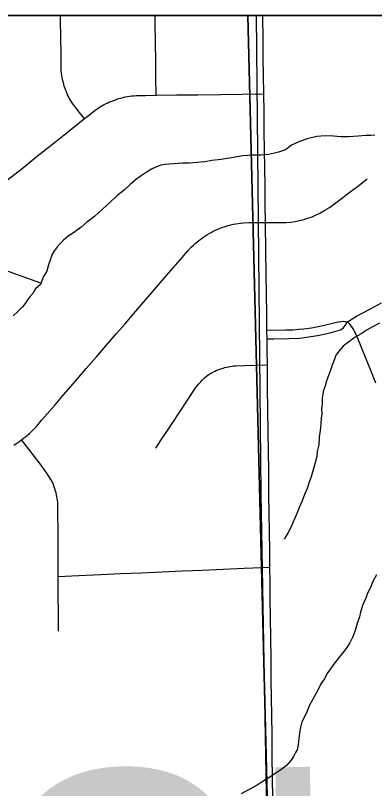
# Model space of a CAD drawing. Extents: x 0 to 34, y 0 to 22.
# Drawn here: x 6.6055 to 6.7282, y 20.6357 to 20.9 of the extents above; entities that cross this region are included whole.
import ezdxf

# ---------------------------------------------------------------- set-up
doc = ezdxf.new("R2010")
doc.units = 0
for name, color, linetype in [('Default', 7, 'Continuous'), ('GM_X_City_Street', 7, 'Continuous'), ('GM_X_County_Road', 7, 'Continuous'), ('GM_X_County_Text', 7, 'Continuous'), ('GM_X_Minor_River', 7, 'Continuous'), ('GM_X_Rail_Line_Text', 7, 'Continuous'), ('GM_X_Unincorporated', 7, 'Continuous'), ('SH_Data', 7, 'Continuous')]:
    doc.layers.add(name, color=color, linetype=linetype)

msp = doc.modelspace()

# ---------------------------------------------------------------- linework, layer by layer
at = {"layer": 'Default'}
msp.add_lwpolyline([(7.22835, 20.9), (6.68775, 20.9), (6.6894, 20.73639), (6.69393, 20.48091), (6.99637, 20.48653), (7.23495, 20.49208)], close=True, dxfattribs=at)
at = {"layer": 'GM_X_City_Street'}
for points in [[(6.62903, 20.86472), (6.6273, 20.86693), (6.62561, 20.86908), (6.62523, 20.8696), (6.62487, 20.87012), (6.62452, 20.87066), (6.62419, 20.8712), (6.62387, 20.87176), (6.62357, 20.87233), (6.6233, 20.8729), (6.62298, 20.87361), (6.62269, 20.87434), (6.62242, 20.87507), (6.62217, 20.8758), (6.62195, 20.87655), (6.62174, 20.8773), (6.62156, 20.87805), (6.62142, 20.87878), (6.62131, 20.8795), (6.62122, 20.88024), (6.62115, 20.88097), (6.62109, 20.88238), (6.62105, 20.88652), (6.62099, 20.89235), (6.62092, 20.8984), (6.62091, 20.9)], [(6.65353, 20.87275), (6.65347, 20.87895), (6.65341, 20.88453), (6.65334, 20.8907), (6.65328, 20.89709), (6.65325, 20.9)], [(6.60275, 20.84376), (6.60771, 20.84772), (6.61305, 20.85197), (6.61871, 20.85649), (6.62384, 20.86058), (6.62903, 20.86472), (6.6309, 20.86618), (6.63272, 20.86761), (6.63328, 20.868), (6.63384, 20.86838), (6.63441, 20.86874), (6.635, 20.86909), (6.6356, 20.86942), (6.6362, 20.86973), (6.63681, 20.87003), (6.63743, 20.87031), (6.63806, 20.87056), (6.6394, 20.87108), (6.64011, 20.87133), (6.64083, 20.87156), (6.64155, 20.87177), (6.64228, 20.87195), (6.64302, 20.87212), (6.64376, 20.87226), (6.64451, 20.87238), (6.64525, 20.87248), (6.646, 20.87255), (6.64675, 20.87261), (6.64991, 20.87267), (6.65353, 20.87275), (6.66059, 20.87283), (6.6678, 20.87291), (6.67557, 20.873), (6.68301, 20.87308), (6.69038, 20.87316)], [(6.69096, 20.82917), (6.698, 20.82924), (6.69962, 20.82937), (6.7011, 20.82957), (6.70256, 20.82986), (6.70401, 20.83021), (6.70547, 20.83066), (6.70689, 20.8312), (6.70831, 20.83182), (6.70979, 20.83255), (6.71123, 20.83338), (6.71281, 20.83439), (6.7137, 20.835), (6.71457, 20.83562), (6.71543, 20.83626), (6.71841, 20.83857), (6.7199, 20.83971), (6.72239, 20.84156), (6.7257, 20.84412)], [(6.60495, 20.75308), (6.60562, 20.75352), (6.60629, 20.75397), (6.60694, 20.75443), (6.60758, 20.75491), (6.60826, 20.75543), (6.60893, 20.75596), (6.60959, 20.75651), (6.61023, 20.75708), (6.61086, 20.75766), (6.61147, 20.75826), (6.61207, 20.75887), (6.61265, 20.7595), (6.61322, 20.76014), (6.61378, 20.76079), (6.61431, 20.76146), (6.61645, 20.76394), (6.61901, 20.76691), (6.62193, 20.77028), (6.626, 20.775), (6.62968, 20.77926), (6.63313, 20.78325), (6.6365, 20.78716), (6.6399, 20.7911), (6.64292, 20.79459), (6.64597, 20.79812), (6.64939, 20.80208), (6.65249, 20.80567), (6.65566, 20.80934), (6.6586, 20.81275), (6.6618, 20.81645), (6.66445, 20.81952), (6.66569, 20.82089), (6.6663, 20.82146), (6.66692, 20.82201), (6.66755, 20.82254), (6.6682, 20.82306), (6.66886, 20.82356), (6.66954, 20.82404), (6.67023, 20.82451), (6.67093, 20.82496), (6.67164, 20.82539), (6.67236, 20.8258), (6.67309, 20.82619), (6.67383, 20.82656), (6.67466, 20.82692), (6.67551, 20.82726), (6.67637, 20.82757), (6.67724, 20.82786), (6.67812, 20.82813), (6.679, 20.82838), (6.67991, 20.82861), (6.68077, 20.82875), (6.68162, 20.82888), (6.68246, 20.82897), (6.6833, 20.82905), (6.68535, 20.82915), (6.69096, 20.82917)], [(6.71901, 20.79525), (6.72208, 20.79723), (6.72685, 20.79974), (6.73057, 20.80178)], [(6.69143, 20.79238), (6.6979, 20.79248), (6.70027, 20.79256), (6.70236, 20.79274), (6.70407, 20.79289), (6.70667, 20.79324), (6.70892, 20.79366), (6.71113, 20.79415), (6.71345, 20.79468), (6.7158, 20.79529), (6.7176, 20.79547), (6.71901, 20.79525)], [(6.69147, 20.78942), (6.69385, 20.78947), (6.6991, 20.78951), (6.7027, 20.78967), (6.70574, 20.79007), (6.70939, 20.79068), (6.71341, 20.79163), (6.71662, 20.79251), (6.71746, 20.79313), (6.71822, 20.79401), (6.71901, 20.79525)], [(6.72863, 20.77426), (6.72702, 20.77855), (6.72206, 20.79071), (6.72096, 20.7929), (6.7199, 20.79438), (6.71901, 20.79525)], [(6.65345, 20.75199), (6.65533, 20.75484), (6.65721, 20.75771), (6.65925, 20.76082), (6.66168, 20.76452), (6.66401, 20.76807), (6.66601, 20.77111), (6.66641, 20.77172), (6.66682, 20.77232), (6.66724, 20.7729), (6.66769, 20.77347), (6.66815, 20.77403), (6.6688, 20.77473), (6.66946, 20.7754), (6.67013, 20.77605), (6.6708, 20.77666), (6.67123, 20.77697), (6.6717, 20.7773), (6.67219, 20.7776), (6.67269, 20.77789), (6.67319, 20.77816), (6.67371, 20.77842), (6.67424, 20.77866), (6.67477, 20.77887), (6.6753, 20.77908), (6.67647, 20.77945), (6.67707, 20.77962), (6.67768, 20.77977), (6.6783, 20.7799), (6.67891, 20.78001), (6.67953, 20.78009), (6.68015, 20.78016), (6.68078, 20.7802), (6.6839, 20.78029), (6.68783, 20.7804), (6.69159, 20.7805)], [(6.62019, 20.68945), (6.62012, 20.70821), (6.62008, 20.71427), (6.62005, 20.72011), (6.6199, 20.7336), (6.61983, 20.73424), (6.61974, 20.73487), (6.61963, 20.73551), (6.6195, 20.73614), (6.61936, 20.73677), (6.61919, 20.73739), (6.61895, 20.73818), (6.61858, 20.73922), (6.61834, 20.73982), (6.61808, 20.74041), (6.61781, 20.74099), (6.61699, 20.74225), (6.61616, 20.74349), (6.61531, 20.74472), (6.61443, 20.74593), (6.61354, 20.74713), (6.61263, 20.74832), (6.61006, 20.75167), (6.60758, 20.75491)], [(6.62012, 20.70821), (6.62717, 20.70852), (6.63467, 20.70885), (6.6414, 20.70915), (6.64858, 20.70947), (6.65556, 20.70977), (6.66253, 20.71008), (6.66937, 20.71038), (6.67649, 20.7107), (6.68366, 20.71101), (6.69246, 20.7114)]]:
    msp.add_lwpolyline(points, dxfattribs=at)
at = {"layer": 'GM_X_County_Road'}
msp.add_lwpolyline([(6.69345, 20.63226), (6.69336, 20.63918), (6.69327, 20.64683), (6.69318, 20.6539), (6.6931, 20.66064), (6.69302, 20.66668), (6.69294, 20.67268), (6.69285, 20.67991), (6.69276, 20.68732), (6.69268, 20.69397), (6.6926, 20.70063), (6.69253, 20.70606), (6.69246, 20.7114), (6.69239, 20.71699), (6.69231, 20.72369), (6.69224, 20.72944), (6.69215, 20.73647), (6.69205, 20.74424), (6.69197, 20.75077), (6.69188, 20.75796), (6.69179, 20.76479), (6.69169, 20.77309), (6.69159, 20.7805), (6.69152, 20.7855), (6.69147, 20.78942), (6.69143, 20.79238), (6.69136, 20.79779), (6.69127, 20.80483), (6.69118, 20.81181), (6.69109, 20.81913), (6.69096, 20.82917), (6.69088, 20.83499), (6.69079, 20.84173), (6.69072, 20.84773), (6.69063, 20.85394), (6.69055, 20.86043), (6.69046, 20.86705), (6.69038, 20.87316), (6.69029, 20.87946), (6.69021, 20.8855), (6.69011, 20.89228), (6.69002, 20.89915), (6.69001, 20.9)], dxfattribs=at)
at = {"layer": 'GM_X_Minor_River'}
for points in [[(6.72829, 20.85903), (6.72696, 20.85901), (6.72525, 20.85899), (6.7226, 20.85877), (6.71938, 20.85854), (6.71672, 20.85851), (6.71425, 20.85867), (6.7114, 20.85882), (6.70856, 20.8586), (6.70516, 20.85779), (6.70232, 20.85681), (6.69987, 20.85564), (6.69781, 20.85409), (6.69535, 20.8533), (6.69403, 20.85291), (6.69195, 20.8525), (6.68948, 20.85228), (6.68645, 20.85224), (6.68323, 20.85202), (6.68001, 20.85141), (6.67584, 20.85078), (6.67262, 20.85037), (6.67016, 20.84995), (6.66751, 20.84973), (6.66486, 20.84951), (6.66258, 20.84948)], [(6.66258, 20.84948), (6.6567, 20.84903), (6.65519, 20.84882), (6.65368, 20.84823), (6.65198, 20.84745), (6.6501, 20.84629), (6.64841, 20.84513), (6.64653, 20.84377), (6.64465, 20.84223), (6.64259, 20.84031), (6.64015, 20.83838), (6.63771, 20.83607), (6.63528, 20.83376), (6.63246, 20.83125), (6.62983, 20.82932), (6.62796, 20.82759), (6.62533, 20.82565), (6.62344, 20.82449), (6.62194, 20.82314), (6.62082, 20.82218), (6.61988, 20.82103), (6.61876, 20.81968), (6.61802, 20.81835), (6.61748, 20.81663), (6.61674, 20.81472), (6.6162, 20.81262), (6.61509, 20.81071), (6.61398, 20.80804), (6.6123, 20.80649), (6.61137, 20.80496), (6.61043, 20.80381), (6.60931, 20.80247), (6.60876, 20.80151), (6.60782, 20.80036), (6.60632, 20.79882), (6.60464, 20.79728)], [(6.61415, 20.80845), (6.5911, 20.81669)], [(6.72989, 20.79483), (6.72781, 20.79366), (6.72574, 20.7925), (6.72367, 20.79114), (6.7216, 20.78997), (6.72029, 20.78901), (6.71897, 20.78804), (6.71747, 20.78688), (6.71616, 20.78535), (6.71504, 20.78381), (6.71449, 20.7821), (6.71376, 20.78038), (6.71321, 20.77866), (6.71248, 20.77694), (6.71193, 20.77542), (6.71138, 20.77332), (6.71084, 20.77179), (6.71048, 20.77008), (6.7103, 20.76894), (6.71033, 20.76723), (6.71016, 20.76551), (6.71018, 20.7638), (6.71001, 20.76228), (6.70985, 20.76038), (6.70969, 20.7581), (6.70934, 20.75581), (6.70918, 20.75315), (6.70864, 20.75086), (6.70848, 20.74915), (6.70703, 20.74381), (6.70648, 20.74191), (6.70593, 20.74038), (6.7052, 20.73828), (6.70428, 20.73618), (6.70355, 20.73408), (6.70263, 20.73198), (6.70171, 20.72969), (6.70097, 20.72816), (6.70024, 20.72625), (6.6995, 20.72472), (6.69876, 20.72319), (6.69802, 20.72204), (6.69746, 20.72109), (6.69727, 20.72109)], [(6.72892, 20.70874), (6.72763, 20.70645), (6.72671, 20.70415), (6.72578, 20.70243), (6.72542, 20.7011), (6.72505, 20.70014), (6.7245, 20.69919), (6.72413, 20.69823), (6.72376, 20.69709), (6.7234, 20.69594), (6.72304, 20.69442), (6.72231, 20.69213), (6.72158, 20.68965), (6.72067, 20.68736), (6.71974, 20.68545), (6.71881, 20.68392), (6.71769, 20.68257), (6.71676, 20.68123), (6.71583, 20.68008), (6.71452, 20.67855), (6.71322, 20.67663), (6.71191, 20.6749), (6.71118, 20.67318), (6.70987, 20.67146), (6.70895, 20.66955), (6.70765, 20.66706), (6.70617, 20.66438), (6.70506, 20.6619), (6.70414, 20.65999), (6.7034, 20.65846), (6.70304, 20.65712), (6.70268, 20.65541), (6.70233, 20.65293), (6.70217, 20.65065), (6.70182, 20.64894), (6.70126, 20.64798), (6.70052, 20.64664), (6.69959, 20.6453), (6.69809, 20.64357), (6.69622, 20.64203), (6.69452, 20.64087), (6.69321, 20.64009), (6.69208, 20.63932), (6.69076, 20.63854), (6.68944, 20.63777), (6.68813, 20.6368), (6.68266, 20.63388)]]:
    msp.add_lwpolyline(points, dxfattribs=at)
at = {"layer": 'GM_X_Rail_Line_Text'}
msp.add_lwpolyline([(8.9, 20.9), (4.27516, 20.9), (4.27475, 20.80739), (4.27534, 20.58948), (4.27522, 20.47097), (4.2757, 20.41631), (4.37341, 20.41813), (4.72752, 20.4267), (4.7877, 20.42788), (4.79081, 20.42795), (4.79449, 20.42802), (5.37238, 20.44113), (6.02351, 20.46032), (6.10247, 20.46324), (6.13454, 20.46419), (6.14318, 20.46445), (6.34991, 20.47249), (6.36809, 20.47307), (6.41713, 20.47364), (6.46674, 20.47499), (6.69534, 20.4811), (6.99108, 20.48711), (7.05001, 20.48828)], dxfattribs=at)
at = {"layer": 'GM_X_Unincorporated'}
msp.add_lwpolyline([(4.37341, 20.41813), (4.72752, 20.4267), (4.7877, 20.42788), (4.79081, 20.42795), (4.79449, 20.42802), (4.99492, 20.4316), (5.04517, 20.4325), (5.28697, 20.43682), (5.37238, 20.44113), (5.39325, 20.43926), (5.64598, 20.44636), (6.02351, 20.46032), (6.10157, 20.46321), (6.13454, 20.46419), (6.14318, 20.46445), (6.34991, 20.47249), (6.36809, 20.47307), (6.41713, 20.47364), (6.46674, 20.47499), (6.69534, 20.4811), (6.68487, 20.9), (4.27516, 20.9)], dxfattribs=at)
msp.add_lwpolyline([(8.78339, 20.9), (6.68487, 20.9), (6.69534, 20.4811), (6.99108, 20.48711), (7.12851, 20.48955), (7.41087, 20.49537), (7.55552, 20.49834), (7.74412, 20.50184), (7.8338, 20.50066), (8.38319, 20.51123), (8.39386, 20.51177), (8.41696, 20.51215), (8.45204, 20.51253), (8.78844, 20.51908)], close=True, dxfattribs=at)
at = {"layer": 'SH_Data'}
msp.add_line((2.1, 20.9), (8.9, 20.9), dxfattribs=at)

# ---------------------------------------------------------------- texts
at = {"layer": 'GM_X_County_Text'}
msp.add_text('CUYAHOGA COUNTY', height=0.094697, rotation=1.1586, dxfattribs=at).set_placement((6.59503, 20.54616))

doc.saveas('drawing.dxf')
